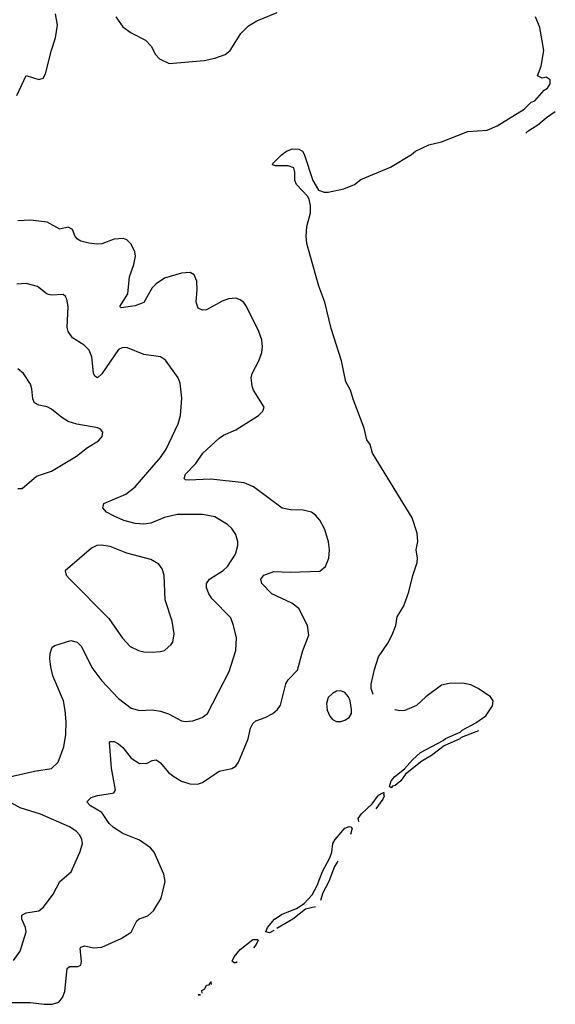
# Model space of a CAD drawing. Header units: inches. Extents: x 2057696 to 2160536, y 827480 to 1016834.
# Tile 418 of 422: x 2146199 to 2148753, y 1002885 to 1007576. Entities that reach past the tile are written whole.
import ezdxf

# ---------------------------------------------------------------- set-up
doc = ezdxf.new("R2010")
doc.units = ezdxf.units.IN
doc.header["$MEASUREMENT"] = 0
doc.layers.add('C1040', color=7, linetype='Continuous')

msp = doc.modelspace()

# ---------------------------------------------------------------- linework, layer by layer
at = {"layer": 'C1040', "color": 5}
for points, elevation in [([(2146185.3, 1007214.7), (2146230, 1007310.5), (2146290, 1007290.4), (2146310, 1007297.3), (2146322.3, 1007317.7), (2146349.8, 1007430.2), (2146369.7, 1007490), (2146379.7, 1007550), (2146370, 1007604)], 320), ([(2146657.6, 1007590), (2146690, 1007542), (2146730, 1007512.7), (2146798, 1007478), (2146826, 1007450), (2146846.8, 1007410), (2146866, 1007390), (2146912.1, 1007367.9), (2147077.7, 1007382.3), (2147130, 1007393.1), (2147179.3, 1007410), (2147202.4, 1007430), (2147252.8, 1007510), (2147290, 1007546), (2147329.5, 1007570), (2147427, 1007610)], 320), ([(2147883.9, 1004361), (2147875.4, 1004390), (2147874.7, 1004410), (2147890, 1004480.3), (2147910, 1004540.2), (2147954.5, 1004605.5), (2147975, 1004645), (2147991.8, 1004690), (2147998.7, 1004730), (2148030, 1004783.7), (2148055.2, 1004850), (2148073, 1004927), (2148094, 1004990), (2148095.6, 1005010), (2148089.8, 1005050), (2148097.8, 1005090), (2148094.9, 1005130), (2148070, 1005202.4), (2147881, 1005510), (2147870, 1005551.8), (2147853.9, 1005573.9), (2147841.4, 1005630), (2147788.3, 1005768.3), (2147776.8, 1005810), (2147753.8, 1005850), (2147734, 1005950), (2147684.2, 1006104.2), (2147653.7, 1006230), (2147625.8, 1006305.8), (2147568.6, 1006510), (2147564.8, 1006544.8), (2147567.3, 1006590), (2147585, 1006655), (2147585.5, 1006690), (2147579.5, 1006719.5), (2147573, 1006733), (2147518.3, 1006790), (2147511.1, 1006810), (2147511.1, 1006850), (2147506, 1006870), (2147478.9, 1006878.9), (2147419, 1006879), (2147404, 1006884), (2147405.2, 1006890), (2147446, 1006930), (2147471.6, 1006950), (2147499, 1006961), (2147530, 1006959.8), (2147547.4, 1006950), (2147555.8, 1006935.8), (2147596, 1006810), (2147624.2, 1006764.3), (2147650, 1006754.7), (2147670, 1006754.5), (2147745.2, 1006770), (2147796, 1006790), (2147825, 1006815), (2147966.6, 1006873.4), (2148066.6, 1006933.4), (2148086, 1006950), (2148150, 1006979.1), (2148210, 1006994.8), (2148336.5, 1007043.5), (2148428, 1007050), (2148475.1, 1007070), (2148603.7, 1007150), (2148637.7, 1007182.3), (2148655.6, 1007190), (2148699.5, 1007240.5), (2148715.1, 1007250), (2148728.7, 1007270), (2148728, 1007290), (2148710, 1007302), (2148690, 1007298), (2148668.7, 1007308.7), (2148685.2, 1007354.8), (2148698, 1007430), (2148678.7, 1007538.7), (2148659, 1007590)], 280), ([(2148753, 1007136.4), (2148711.4, 1007108.6), (2148670, 1007073), (2148618.7, 1007041.3), (2148612.2, 1007034.6)], 280), ([(2146150, 1002893.7), (2146250, 1002892.7), (2146315.5, 1002884.5), (2146354.2, 1002885.9), (2146385.4, 1002894.6), (2146403.5, 1002916.5), (2146413.8, 1002946.2), (2146424.7, 1003055.3), (2146435.6, 1003064.4), (2146475.3, 1003064.7), (2146490, 1003071.3), (2146494, 1003090), (2146486.6, 1003150), (2146490, 1003156.3), (2146510, 1003162.6), (2146550, 1003153.1), (2146590, 1003156.5), (2146682.7, 1003197.3), (2146730, 1003228.2), (2146757.5, 1003282.5), (2146768.7, 1003291.3), (2146810, 1003306.7), (2146836.9, 1003330), (2146872.8, 1003390), (2146892.8, 1003470), (2146885.4, 1003505.4), (2146839.8, 1003610), (2146823.1, 1003630), (2146770, 1003665.9), (2146690, 1003698.1), (2146646.7, 1003726.7), (2146626.2, 1003746.2), (2146590, 1003798.9), (2146536.2, 1003830), (2146519.6, 1003850), (2146539.5, 1003870), (2146570, 1003879.7), (2146642, 1003890), (2146648.1, 1003891.9), (2146655.8, 1003904.2), (2146636.8, 1004010), (2146626.9, 1004133.1), (2146630, 1004137.3), (2146650, 1004136.9), (2146670, 1004126.3), (2146690, 1004108.9), (2146730, 1004056.9), (2146770, 1004032.6), (2146806.5, 1004033.5), (2146830, 1004045.7), (2146850, 1004048.8), (2146870, 1004034.9), (2146909.1, 1003989.1), (2146933.1, 1003970), (2146970, 1003947.8), (2147010, 1003934.7), (2147046.8, 1003933.2), (2147070, 1003940.8), (2147150, 1003995.6), (2147210, 1004008.7), (2147230, 1004019.3), (2147241.8, 1004038.2), (2147288.4, 1004150), (2147300, 1004200), (2147310, 1004223), (2147325, 1004235), (2147370, 1004250.3), (2147405.6, 1004270), (2147428.2, 1004290), (2147441.7, 1004310), (2147467.9, 1004412.1), (2147478.7, 1004430), (2147523.3, 1004476.7), (2147549.6, 1004569.6), (2147577.1, 1004642.9), (2147571.1, 1004690), (2147529.7, 1004770), (2147495.8, 1004795.9), (2147400.6, 1004840.6), (2147353.5, 1004890), (2147348.5, 1004910), (2147363.1, 1004930), (2147410, 1004946.9), (2147490, 1004943), (2147630, 1004949.1), (2147656.9, 1004970), (2147673.7, 1005010), (2147676, 1005050), (2147671.1, 1005088.9), (2147653.4, 1005146.6), (2147630, 1005191.8), (2147610, 1005215.1), (2147590, 1005229.6), (2147550, 1005239.7), (2147490, 1005241.1), (2147450, 1005248.2), (2147313.6, 1005350), (2147269.1, 1005369.1), (2147110, 1005387.4), (2147001.6, 1005381.6), (2146990, 1005383), (2146982.4, 1005390), (2146989.8, 1005410), (2147038.3, 1005461.7), (2147071.6, 1005510), (2147150, 1005581.8), (2147170, 1005596.2), (2147230, 1005622), (2147337.6, 1005690), (2147357.6, 1005710), (2147364.2, 1005730), (2147314, 1005810), (2147306.6, 1005830), (2147303.1, 1005870), (2147307.2, 1005890), (2147338.9, 1005950), (2147353.3, 1005990), (2147356.5, 1006016.5), (2147352.9, 1006050), (2147339.3, 1006090), (2147279.8, 1006210), (2147268.1, 1006228.1), (2147250, 1006241.7), (2147230, 1006248.5), (2147194.5, 1006245.5), (2147164.7, 1006235.3), (2147090, 1006194), (2147070, 1006192), (2147050, 1006200.9), (2147039.7, 1006230), (2147045.7, 1006290), (2147043.5, 1006330), (2147030, 1006360.9), (2147011, 1006371), (2146970, 1006368.4), (2146890, 1006344.1), (2146850, 1006317.3), (2146830, 1006297.8), (2146790, 1006229), (2146750, 1006212.4), (2146682.5, 1006202.5), (2146676.2, 1006210), (2146715, 1006270), (2146721.6, 1006350), (2146742.8, 1006410), (2146751.1, 1006450), (2146748, 1006470), (2146730, 1006506.6), (2146710, 1006527.3), (2146693.6, 1006533.6), (2146649.1, 1006530.9), (2146590, 1006508.6), (2146570, 1006506.4), (2146528.2, 1006511.8), (2146490, 1006521.2), (2146474.7, 1006530), (2146463.6, 1006543.6), (2146450, 1006577), (2146430, 1006587.6), (2146390, 1006577.4), (2146330, 1006611.1), (2146250, 1006621.1), (2146190, 1006617.2)], 320), ([(2146130, 1003964.2), (2146270, 1003996.1), (2146350, 1004008.4), (2146382.5, 1004037.5), (2146410, 1004112), (2146418, 1004170), (2146419.6, 1004230), (2146416.3, 1004283.7), (2146407.1, 1004330), (2146356, 1004450), (2146346.9, 1004493.1), (2146342, 1004530), (2146344.4, 1004555.6), (2146354.2, 1004585.8), (2146366.3, 1004593.7), (2146442.2, 1004617.8), (2146473.4, 1004610), (2146493.4, 1004590), (2146543, 1004490), (2146590, 1004425.3), (2146670, 1004341.8), (2146730, 1004295.6), (2146770, 1004284.4), (2146830, 1004288.3), (2146870, 1004281.8), (2146908.2, 1004268.2), (2146970, 1004235.8), (2146990, 1004232.2), (2147024.4, 1004235.6), (2147069.7, 1004250.3), (2147093.6, 1004270), (2147196.9, 1004470), (2147229.7, 1004570), (2147232.8, 1004630), (2147219.1, 1004690), (2147205.7, 1004725.7), (2147117.2, 1004817.2), (2147101, 1004841), (2147089.8, 1004870), (2147089.8, 1004890), (2147103.5, 1004910), (2147169, 1004951), (2147189.7, 1004970), (2147228.3, 1005030), (2147239.7, 1005070), (2147239.7, 1005090), (2147230, 1005122.7), (2147210, 1005151.5), (2147190, 1005171.3), (2147130, 1005206.6), (2147070, 1005218.5), (2146950, 1005218.2), (2146890, 1005204.2), (2146823.6, 1005176.4), (2146790, 1005171.9), (2146750, 1005175.2), (2146695.6, 1005190), (2146649.6, 1005210), (2146613.3, 1005230), (2146595.6, 1005250), (2146599.5, 1005270), (2146704.4, 1005315.6), (2146749.8, 1005350.2), (2146869.7, 1005490), (2146896.8, 1005530), (2146953.7, 1005650), (2146965.7, 1005690), (2146972.5, 1005772.5), (2146964.7, 1005844.7), (2146954.7, 1005870), (2146893.6, 1005953.6), (2146870, 1005969.7), (2146790, 1005981.3), (2146712.8, 1006012.8), (2146690, 1006013.7), (2146670, 1006005.1), (2146590, 1005888.2), (2146569.6, 1005869.6), (2146557.7, 1005877.7), (2146550, 1005892.3), (2146542, 1005970), (2146530, 1006002), (2146505.6, 1006025.6), (2146450, 1006060.9), (2146429.8, 1006090), (2146425, 1006110), (2146429.5, 1006209.5), (2146424.1, 1006244.1), (2146417.6, 1006257.6), (2146406.3, 1006266.3), (2146350, 1006263), (2146330, 1006267.6), (2146284.2, 1006304.2), (2146230, 1006319.1), (2146184.8, 1006315.2)], 340), ([(2146190, 1005342.8), (2146210, 1005342), (2146279.4, 1005400.6), (2146350, 1005424.6), (2146470, 1005496.4), (2146522.8, 1005537.2), (2146575.1, 1005570), (2146592, 1005590), (2146595.1, 1005610), (2146584.5, 1005624.5), (2146571.4, 1005631.4), (2146470.5, 1005649.5), (2146430, 1005661.3), (2146399.8, 1005679.8), (2146350, 1005720.5), (2146330, 1005731.2), (2146290, 1005739.1), (2146270, 1005749.7), (2146261.5, 1005770), (2146257.2, 1005817.2), (2146250, 1005839), (2146217, 1005890), (2146190, 1005912.7)], 360), ([(2148387.3, 1004188.3), (2148303.6, 1004156.4), (2148298, 1004150), (2148223.6, 1004116.4), (2148162.4, 1004070), (2148117.2, 1004042.8), (2148038.6, 1003981.4), (2148016.2, 1003950), (2147990, 1003926.6), (2147976.2, 1003923.8), (2147970, 1003916), (2147961.6, 1003921.6), (2147969.7, 1003950), (2147987.8, 1003970), (2148033.4, 1004006.6), (2148071.6, 1004050), (2148110, 1004083.6), (2148218.7, 1004141.3), (2148230, 1004151.2), (2148299.1, 1004180.9), (2148309.2, 1004190.8), (2148374.6, 1004225.4), (2148421.2, 1004258.8), (2148453.5, 1004306.5), (2148456.1, 1004330), (2148443.5, 1004350), (2148385.7, 1004390), (2148350, 1004406.5), (2148310, 1004414), (2148246.4, 1004413.6), (2148210, 1004404.5), (2148135.3, 1004350), (2148091.4, 1004308.6), (2148034.9, 1004285.1), (2148010, 1004283.3), (2147990, 1004287.9), (2147987.9, 1004289.3)], 280), ([(2147817.9, 1003755.4), (2147816, 1003756), (2147813.3, 1003770), (2147828.5, 1003791.5), (2147879.8, 1003840.2), (2147910, 1003880.4), (2147933.7, 1003893.7), (2147938, 1003890), (2147933.2, 1003886.8), (2147936.2, 1003876.2), (2147930, 1003862.4), (2147897.5, 1003816)], 280), ([(2146170, 1003093), (2146201.7, 1003138.3), (2146229.7, 1003230), (2146227.1, 1003250), (2146208.2, 1003290), (2146209.6, 1003310), (2146230, 1003320.8), (2146289.7, 1003330.3), (2146312.9, 1003347.1), (2146358.9, 1003410), (2146390.9, 1003469.1), (2146444, 1003516), (2146487.7, 1003612.3), (2146498.4, 1003650), (2146495.6, 1003670), (2146486, 1003690), (2146467.6, 1003710), (2146436.2, 1003730), (2146298, 1003790), (2146201.1, 1003821.1), (2146130, 1003860.9)], 340), ([(2147390, 1003225.1), (2147373.2, 1003230), (2147380.3, 1003250), (2147413.3, 1003290), (2147450, 1003313.5), (2147519.4, 1003340.6), (2147555.4, 1003364.6), (2147593.9, 1003406.1), (2147616.8, 1003450), (2147642.5, 1003517.5), (2147678.2, 1003581.8), (2147687.7, 1003610), (2147692.8, 1003650), (2147703.8, 1003670), (2147750, 1003723.2), (2147770, 1003731.3), (2147778, 1003730), (2147783.5, 1003723.5), (2147776.9, 1003693.1)], 280), ([(2147716, 1003566), (2147699.2, 1003540.8), (2147673.5, 1003470), (2147644.1, 1003415.9), (2147633.9, 1003379.3)], 280), ([(2147609.3, 1003349.2), (2147562, 1003338), (2147501.5, 1003290), (2147424.4, 1003245.1)], 280), ([(2147410, 1003236.7), (2147390, 1003225.1)], 280), ([(2147221.7, 1003081.7), (2147212.7, 1003090), (2147221.4, 1003110), (2147250, 1003144.9), (2147310, 1003192.7), (2147333.1, 1003193.1), (2147335.5, 1003190), (2147327.2, 1003170), (2147313.5, 1003153)], 280), ([(2147236.6, 1003086.2), (2147230, 1003082), (2147221.7, 1003081.7)], 280), ([(2147068.5, 1002937.6), (2147067.1, 1002950), (2147081.2, 1002958.8), (2147090, 1002975.5), (2147102.9, 1002977.1), (2147109.9, 1002990.1), (2147114, 1002990), (2147110.7, 1002989.3), (2147112.6, 1002978.5)], 280), ([(2147049.4, 1002929.4), (2147061.3, 1002930.2)], 280), ([(2147060.7, 1002929.6), (2147049.4, 1002929.4)], 280)]:
    msp.add_lwpolyline(points, dxfattribs=dict(at, elevation=elevation))
for points, elevation in [([(2146587.2, 1005072.8), (2146566.8, 1005070), (2146541.8, 1005058.2), (2146416, 1004950), (2146421, 1004930), (2146437.3, 1004910), (2146623.4, 1004723.4), (2146689.2, 1004629.2), (2146725.5, 1004590), (2146766, 1004570), (2146790, 1004564.4), (2146830, 1004561.6), (2146870, 1004566), (2146890, 1004570.6), (2146921.7, 1004598.3), (2146929.6, 1004610.4), (2146935.6, 1004650), (2146926, 1004710), (2146892.5, 1004812.5), (2146888.4, 1004930), (2146878.8, 1004958.8), (2146861.8, 1004981.8), (2146824.1, 1005004.1), (2146710, 1005034.8), (2146630, 1005066.2)], 360), ([(2147730, 1004378), (2147710, 1004375.8), (2147690, 1004366), (2147670, 1004346), (2147662, 1004318), (2147665.5, 1004285.5), (2147677.3, 1004257.3), (2147690, 1004241.6), (2147710, 1004232.4), (2147730, 1004232.2), (2147750, 1004238.4), (2147769.7, 1004250.3), (2147780.5, 1004270), (2147781.7, 1004290), (2147774.8, 1004330), (2147766.9, 1004350), (2147750, 1004369.7)], 320)]:
    msp.add_lwpolyline(points, close=True, dxfattribs=dict(at, elevation=elevation))

doc.saveas('drawing.dxf')
